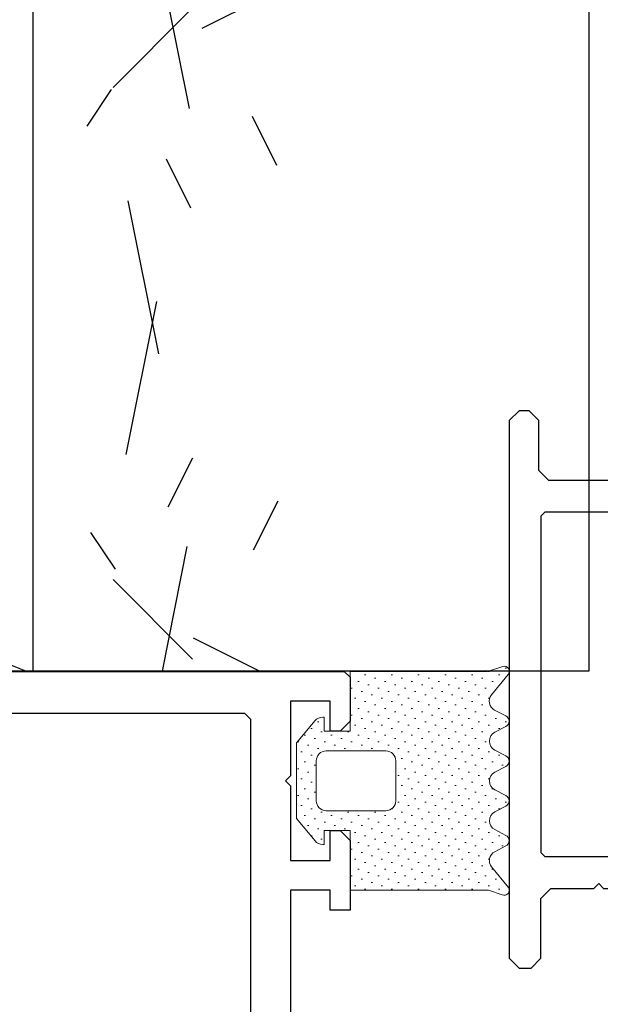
# Model space of a CAD drawing. Header units: millimetres. Extents: x -637441 to -130928, y -380379 to -53767.
# Tile 322 of 390: x -337401 to -337372, y -152837 to -152788. Entities that reach past the tile are written whole.
import ezdxf

# ---------------------------------------------------------------- set-up
doc = ezdxf.new("R2010")
doc.units = ezdxf.units.MM
doc.header["$LTSCALE"] = 10
for name, color, linetype in [('AL_1', 187, 'Continuous'), ('AL_3', 7, 'Continuous'), ('CrossSectionsProfils', 7, 'Continuous')]:
    doc.layers.add(name, color=color, linetype=linetype)
for name, color, linetype, lineweight in [('CKTEXTY_MALE', 7, 'Continuous', 25), ('MB-kreskowanie', 8, 'Continuous', 5), ('MB-uszczelki_tworzywa', 8, 'Continuous', 9)]:
    doc.layers.add(name, color=color, linetype=linetype, lineweight=lineweight)
doc.styles.get("Standard").update_dxf_attribs({"font": 'simplex.shx', "width": 0.8})
doc.dimstyles.new('normální', dxfattribs={"dimscale": 50, "dimtxt": 2.5, "dimasz": 2.5, "dimexe": 1.768, "dimexo": 5, "dimtad": 1, "dimrnd": 1, "dimtxsty": 'Standard', "dimblk1": 'OBLIQUE', "dimblk2": 'OBLIQUE', "dimsah": 1, "dimcen": 2.5, "dimdle": 1.8, "dimadec": 0, "dimazin": 0, "dimtfac": 1, "dimtix": 1, "dimtmove": 2, "dimatfit": 3, "dimfxl": 1, "dimarcsym": 0})

# ---------------------------------------------------------------- blocks, each defined once
blk = doc.blocks.new('*U807')
at = {"layer": 'AL_1'}
h = blk.add_hatch(dxfattribs=at)
h.set_pattern_fill('MINERAL WOOL', color=256, scale=100)
h.set_pattern_definition([(0, (-256.3881581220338, 1.821747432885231e-14), (0, 100), []), (68.1986, (-236.3881581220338, 25.00000000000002), (-40.00248974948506, -0.003720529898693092), [53.84999999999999, -53.84999999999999]), (111.8014, (-236.3881581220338, 25.00000000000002), (-40.00248974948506, 0.003720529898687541), [53.84999999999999, -53.84999999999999]), (90, (-236.3881581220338, 18.40000000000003), (-40, 2.449293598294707e-15), [6.600000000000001, -93.40000000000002]), (90, (-256.3881581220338, 75.00000000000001), (-40, 2.449293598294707e-15), [6.600000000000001, -93.40000000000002]), (11.3099, (-256.3881581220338, 1.821747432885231e-14), (-39.99996459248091, -1.655210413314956e-05), [7.84, -494.21, 7.84, -509.9000000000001]), (11.3099, (-256.3881581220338, 100), (-39.99996459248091, -1.655210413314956e-05), [7.84, -494.21, 7.84, -509.9000000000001]), (26.5651, (-248.6958581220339, 1.538500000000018), (-40.00003617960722, 1.063649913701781e-05), [2.75, -220.85]), (33.6901, (-246.2342581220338, 2.769300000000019), (-39.99998584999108, -2.267113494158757e-05), [2.218699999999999, -718.8914999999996]), (33.6901, (-246.2342581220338, 102.7693), (-39.99998584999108, -2.267113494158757e-05), [2.218699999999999, -718.8914999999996]), (33.6901, (-246.2342581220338, 202.7693000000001), (-39.99998584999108, -2.267113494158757e-05), [2.218699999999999, -718.8914999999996]), (33.6901, (-246.2342581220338, 302.7693000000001), (-39.99998584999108, -2.267113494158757e-05), [2.218699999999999, -718.8914999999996]), (45, (-244.3881581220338, 4.000000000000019), (-40.00004066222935, 0), [5.656900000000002, -277.1858000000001]), (45, (-244.3881581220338, 104), (-40.00004066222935, 0), [5.656900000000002, -277.1858000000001]), (63.43480000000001, (-240.3881581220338, 8.000000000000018), (-40.00003617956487, 5.91767340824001e-05), [7.155299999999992, -440.0581999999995]), (63.43480000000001, (-240.3881581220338, 108), (-40.00003617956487, 5.91767340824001e-05), [7.155299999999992, -440.0581999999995]), (63.43480000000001, (-240.3881581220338, 208.0000000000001), (-40.00003617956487, 5.91767340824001e-05), [7.155299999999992, -440.0581999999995]), (63.43480000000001, (-240.3881581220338, 308.0000000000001), (-40.00003617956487, 5.91767340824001e-05), [7.155299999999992, -440.0581999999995]), (78.6901, (-237.1881581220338, 14.40000000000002), (-39.99996459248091, 1.655210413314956e-05), [4.0793, -199.8815]), (78.6901, (-237.1881581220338, 114.4), (-39.99996459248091, 1.655210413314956e-05), [4.0793, -199.8815]), (168.6901, (-256.3881581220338, 1.821747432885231e-14), (-39.99996459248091, 1.655210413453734e-05), [7.84, -494.21, 7.84, -509.9000000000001]), (168.6901, (-256.3881581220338, 100), (-39.99996459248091, 1.655210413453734e-05), [7.84, -494.21, 7.84, -509.9000000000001]), (153.4349, (-264.0804581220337, 1.538500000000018), (-40.00003617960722, -1.063649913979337e-05), [2.75, -220.85]), (146.3099, (-266.5420581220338, 2.769300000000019), (-39.99998584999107, 2.267113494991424e-05), [2.2187, -718.8915]), (146.3099, (-266.5420581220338, 102.7693), (-39.99998584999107, 2.267113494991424e-05), [2.2187, -718.8915]), (146.3099, (-266.5420581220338, 202.7693000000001), (-39.99998584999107, 2.267113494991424e-05), [2.2187, -718.8915]), (146.3099, (-266.5420581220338, 302.7693000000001), (-39.99998584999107, 2.267113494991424e-05), [2.2187, -718.8915]), (135, (-268.3881581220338, 4.000000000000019), (-40.00004066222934, 2.775557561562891e-15), [5.656900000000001, -277.1858]), (135, (-268.3881581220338, 104), (-40.00004066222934, 2.775557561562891e-15), [5.656900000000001, -277.1858]), (116.5652, (-272.3881581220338, 8.000000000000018), (-40.00003617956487, -5.917673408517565e-05), [7.1553, -440.0582]), (116.5652, (-272.3881581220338, 108), (-40.00003617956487, -5.917673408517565e-05), [7.1553, -440.0582]), (116.5652, (-272.3881581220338, 208.0000000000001), (-40.00003617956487, -5.917673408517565e-05), [7.1553, -440.0582]), (116.5652, (-272.3881581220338, 308.0000000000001), (-40.00003617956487, -5.917673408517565e-05), [7.1553, -440.0582]), (101.3098999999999, (-275.5881581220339, 14.40000000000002), (-39.99996459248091, -1.655210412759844e-05), [4.079299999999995, -199.8814999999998]), (101.3098999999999, (-275.5881581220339, 114.4), (-39.99996459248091, -1.655210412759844e-05), [4.079299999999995, -199.8814999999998]), (333.4349, (-228.6958581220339, -1.538499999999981), (40.00003617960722, 1.063649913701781e-05), [2.75, -220.85]), (206.5651, (-284.0804581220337, -1.538499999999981), (40.00003617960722, -1.063649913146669e-05), [2.75, -220.85]), (326.3099, (-226.2342581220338, -2.769299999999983), (39.99998584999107, -2.267113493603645e-05), [2.2187, -718.8915]), (326.3099, (-226.2342581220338, -102.7693), (39.99998584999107, -2.267113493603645e-05), [2.2187, -718.8915]), (326.3099, (-226.2342581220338, -202.7693), (39.99998584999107, -2.267113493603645e-05), [2.2187, -718.8915]), (326.3099, (-226.2342581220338, -302.7693), (39.99998584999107, -2.267113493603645e-05), [2.2187, -718.8915]), (213.6901, (-286.5420581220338, -2.769299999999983), (39.99998584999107, 2.267113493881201e-05), [2.218699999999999, -718.8914999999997]), (213.6901, (-286.5420581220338, -102.7693), (39.99998584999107, 2.267113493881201e-05), [2.218699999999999, -718.8914999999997]), (213.6901, (-286.5420581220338, -202.7693), (39.99998584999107, 2.267113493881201e-05), [2.218699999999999, -718.8914999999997]), (213.6901, (-286.5420581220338, -302.7693), (39.99998584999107, 2.267113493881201e-05), [2.218699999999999, -718.8914999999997]), (315, (-224.3881581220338, -3.999999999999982), (40.00004066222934, -8.326672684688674e-15), [5.656900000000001, -277.1858]), (315, (-224.3881581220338, -104), (40.00004066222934, -8.326672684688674e-15), [5.656900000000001, -277.1858]), (225, (-288.3881581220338, -3.999999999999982), (40.00004066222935, -5.551115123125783e-15), [5.656900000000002, -277.1858000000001]), (225, (-288.3881581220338, -104), (40.00004066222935, -5.551115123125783e-15), [5.656900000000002, -277.1858000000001]), (296.5652000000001, (-220.3881581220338, -7.999999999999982), (40.00003617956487, 5.917673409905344e-05), [7.155300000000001, -440.0582000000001]), (296.5652000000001, (-220.3881581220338, -108), (40.00003617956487, 5.917673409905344e-05), [7.155300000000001, -440.0582000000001]), (296.5652000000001, (-220.3881581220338, -207.9999999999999), (40.00003617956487, 5.917673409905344e-05), [7.155300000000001, -440.0582000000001]), (296.5652000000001, (-220.3881581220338, -307.9999999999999), (40.00003617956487, 5.917673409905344e-05), [7.155300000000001, -440.0582000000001]), (243.4348, (-292.3881581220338, -7.999999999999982), (40.00003617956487, -5.917673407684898e-05), [7.1553, -440.0582]), (243.4348, (-292.3881581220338, -108), (40.00003617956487, -5.917673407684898e-05), [7.1553, -440.0582]), (243.4348, (-292.3881581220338, -207.9999999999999), (40.00003617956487, -5.917673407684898e-05), [7.1553, -440.0582]), (243.4348, (-292.3881581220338, -307.9999999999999), (40.00003617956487, -5.917673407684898e-05), [7.1553, -440.0582]), (281.3099, (-217.1881581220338, -14.39999999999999), (39.99996459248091, 1.655210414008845e-05), [4.079299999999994, -199.8814999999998]), (281.3099, (-217.1881581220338, -114.4), (39.99996459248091, 1.655210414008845e-05), [4.079299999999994, -199.8814999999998]), (258.6901, (-295.5881581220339, -14.39999999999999), (39.99996459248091, -1.655210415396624e-05), [4.0793, -199.8815]), (258.6901, (-295.5881581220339, -114.4), (39.99996459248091, -1.655210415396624e-05), [4.0793, -199.8815])])
h.paths.add_polyline_path([(-670.1381581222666, -99.99999999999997), (0, -100), (0, 0), (-670.1381581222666, 4.761618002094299e-14)])
at = {"layer": 'AL_3'}
blk.add_lwpolyline([(-670.1381581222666, -99.99999999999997), (0, -100), (0, 0), (-670.1381581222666, 4.761618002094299e-14)], close=True, dxfattribs=at)
blk = doc.blocks.new('K43_2152_X', base_point=(869.0615890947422, 512.9037853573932))
at = {"layer": 'CrossSectionsProfils', "flags": 128}
for points in [[(922.0594200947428, 537.9039893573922), (853.3594200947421, 537.903989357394), (853.0594200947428, 537.603989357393), (853.0594200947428, 535.4038988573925), (853.5594200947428, 534.9038988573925), (854.0594200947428, 534.9038988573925), (854.0594200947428, 536.4036718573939), (856.0594200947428, 536.4036718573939), (856.0594200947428, 532.6536718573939), (856.3094200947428, 532.4036718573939), (856.0594200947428, 532.1536718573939), (856.0594200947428, 528.4036718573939), (854.0594200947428, 528.4036718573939), (854.0594200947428, 529.9038988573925), (853.5594200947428, 529.9038988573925), (853.0594200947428, 529.4038988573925), (853.0594200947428, 525.9036718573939), (854.0594200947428, 525.9036718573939), (854.0594200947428, 526.903672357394), (856.0594200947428, 526.903672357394), (856.0594200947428, 519.4037853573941)], [(913.8594200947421, 535.8039893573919), (858.3594200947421, 535.8039893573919), (858.0594200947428, 535.5039893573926), (858.0594200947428, 490.3035813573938)]]:
    blk.add_lwpolyline(points, dxfattribs=at)
blk = doc.blocks.new('K43_2105_X', base_point=(1276.173828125, 1370.8251953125))
at = {"layer": 'CrossSectionsProfils', "flags": 128}
for points in [[(1289.473876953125, 1359.3251953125), (1289.673828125, 1359.525146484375), (1289.673828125, 1361.125244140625), (1289.473876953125, 1361.3251953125), (1282.673828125, 1361.3251953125), (1282.173828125, 1361.8251953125), (1282.173828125, 1365.0751953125), (1281.923828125, 1365.3251953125), (1282.173828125, 1365.5751953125), (1282.173828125, 1368.8251953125), (1282.673828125, 1369.3251953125), (1285.173828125, 1369.3251953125), (1285.673828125, 1369.8251953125), (1285.673828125, 1370.3251953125), (1285.173828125, 1370.8251953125), (1258.173828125, 1370.8251953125), (1257.673828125, 1370.3251953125), (1257.673828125, 1369.725219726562), (1258.173828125, 1369.225219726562), (1261.173828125, 1369.225219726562), (1261.673828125, 1368.725219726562), (1261.673828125, 1366.5751953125), (1261.923828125, 1366.3251953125), (1261.673828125, 1366.0751953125), (1261.673828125, 1363.925170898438), (1261.173828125, 1363.425170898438), (1258.173828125, 1363.425170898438), (1257.673828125, 1362.925170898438), (1257.673828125, 1362.3251953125), (1258.173828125, 1361.8251953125), (1269.173828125, 1361.8251953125), (1269.673828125, 1361.3251953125), (1269.673828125, 1356.3251953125), (1269.173828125, 1355.8251953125), (1258.173828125, 1355.8251953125), (1257.673828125, 1355.3251953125), (1257.673828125, 1354.725219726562), (1258.173828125, 1354.225219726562), (1270.473876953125, 1354.225219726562), (1271.473876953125, 1355.225219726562), (1271.473876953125, 1358.8251953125), (1271.973876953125, 1359.3251953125), (1289.473876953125, 1359.3251953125)], [(1280.573852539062, 1361.425170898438), (1280.573852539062, 1361.925170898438), (1280.073852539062, 1362.425170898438), (1279.77392578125, 1362.425170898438), (1279.573852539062, 1362.625244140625), (1279.573852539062, 1363.225219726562), (1279.77392578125, 1363.425170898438), (1280.373901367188, 1363.425170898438), (1280.573852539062, 1363.625244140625), (1280.573852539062, 1369.025146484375), (1280.373901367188, 1369.225219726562), (1263.473876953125, 1369.225219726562), (1263.27392578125, 1369.025146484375), (1263.27392578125, 1363.625244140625), (1263.473876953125, 1363.425170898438), (1270.473876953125, 1363.425170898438), (1271.473876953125, 1362.425170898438), (1271.473876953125, 1361.425170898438), (1271.973876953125, 1360.925170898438), (1280.073852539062, 1360.925170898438), (1280.573852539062, 1361.425170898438)]]:
    blk.add_lwpolyline(points, dxfattribs=at)
blk = doc.blocks.new('120484X8')
at = {"layer": 'MB-kreskowanie'}
h = blk.add_hatch(dxfattribs=at)
h.set_pattern_fill('DOTS', color=256, scale=0.3, angle=44.99999999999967, style=0)
h.set_pattern_definition([(45, (1194.882041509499, -507.0987133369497), (-0.1683798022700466, 0.5051394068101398), [0, -0.47625])])
h.paths.add_polyline_path([(1.5, -0.9999999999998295), (-1.5, -0.9999999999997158), (-1.500000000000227, 0.3000000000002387), (-0.7999999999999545, 0.3000000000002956), (-0.7999999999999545, 0.3760170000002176, 0.2217431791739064), (-0.9786770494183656, 0.7590986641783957), (-2.100420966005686, 1.700000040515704), (-5.900420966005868, 1.700000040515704), (-7.021814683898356, 0.7590392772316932, 0.221694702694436), (-7.200420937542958, 0.3760170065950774), (-7.200420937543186, 0.3000000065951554), (-6.5, 0.3000000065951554), (-6.5, -0.9999999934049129), (-9.5, -0.9999999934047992), (-9.5, -7.901705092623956), (-9.750176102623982, -8.682329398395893, 0.7147273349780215), (-9.339233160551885, -8.943604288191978), (-8.330928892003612, -8.124792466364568, -0.4928937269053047), (-7.550901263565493, -8.268233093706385), (-7.259970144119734, -8.83667929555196, 0.6115603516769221), (-6.725858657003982, -8.836679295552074), (-6.438007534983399, -8.274251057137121, -0.6115603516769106), (-5.547821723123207, -8.274251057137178), (-5.259970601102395, -8.836679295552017, 0.6115603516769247), (-4.725859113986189, -8.836679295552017), (-4.438007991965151, -8.274251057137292, -0.611560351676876), (-3.547822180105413, -8.274251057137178), (-3.25997105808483, -8.83667929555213, 0.6115603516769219), (-2.725859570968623, -8.836679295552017), (-2.438008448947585, -8.274251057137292, -0.611560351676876), (-1.547822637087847, -8.274251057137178), (-1.259971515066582, -8.836679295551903, 0.6115603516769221), (-0.72586002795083, -8.836679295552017), (-0.438008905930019, -8.274251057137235, -0.4802216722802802), (0.3265263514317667, -8.117398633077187), (1.368131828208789, -8.962392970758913, 0.7308802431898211), (1.730441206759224, -8.653063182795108), (1.5, -7.96520980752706)])
h.paths.add_polyline_path([(-2.99957900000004, -3.300000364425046), (-4.99957900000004, -3.300000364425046, -0.4142135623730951), (-5.49957900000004, -2.800000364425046), (-5.49957900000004, 0.200000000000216, -0.4142135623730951), (-4.99957900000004, 0.700000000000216), (-2.99957900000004, 0.700000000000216, -0.4142135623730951), (-2.49957900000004, 0.200000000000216), (-2.49957900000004, -2.800000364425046, -0.4142135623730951)], flags=16)
at = {"layer": 'MB-uszczelki_tworzywa'}
blk.add_lwpolyline([(-8.31954337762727, -8.115546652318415), (-9.336318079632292, -8.941237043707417, -0.7202533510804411), (-9.750176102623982, -8.682329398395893), (-9.5, -7.901705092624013), (-9.5, -0.999999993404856), (-6.5, -0.9999999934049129), (-6.5, 0.3000000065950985), (-7.200420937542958, 0.3000000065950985), (-7.200420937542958, 0.3760170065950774, -0.221694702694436), (-7.021814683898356, 0.7590392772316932), (-5.90042096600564, 1.700000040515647), (-2.100420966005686, 1.700000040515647), (-0.9786770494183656, 0.7590986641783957, -0.2217431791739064), (-0.7999999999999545, 0.3760170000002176), (-0.7999999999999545, 0.3000000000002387), (-1.5, 0.3000000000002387), (-1.5, -0.9999999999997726), (1.5, -0.9999999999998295), (1.5, -7.965209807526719), (1.730441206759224, -8.653063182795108, -0.7308802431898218), (1.368131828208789, -8.962392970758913), (0.3265263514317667, -8.117398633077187, 0.4802216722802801), (-0.438008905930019, -8.274251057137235), (-0.72586002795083, -8.836679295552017, -0.611560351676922), (-1.259971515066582, -8.836679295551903), (-1.547822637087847, -8.274251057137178, 0.6115603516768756), (-2.438008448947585, -8.274251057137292), (-2.725859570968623, -8.836679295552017, -0.611560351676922), (-3.25997105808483, -8.83667929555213), (-3.547822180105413, -8.274251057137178, 0.6115603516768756), (-4.438007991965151, -8.274251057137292), (-4.725859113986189, -8.836679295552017, -0.6115603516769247), (-5.259970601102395, -8.836679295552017), (-5.547821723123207, -8.274251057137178, 0.6115603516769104), (-6.438007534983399, -8.274251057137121), (-6.725858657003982, -8.836679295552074, -0.611560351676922), (-7.259970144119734, -8.83667929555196), (-7.550901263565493, -8.268233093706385, 0.4824101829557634), (-8.318162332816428, -8.113660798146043)], format="xyb", dxfattribs=at)
blk.add_lwpolyline([(-4.99957900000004, 0.700000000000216), (-2.99957900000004, 0.700000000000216, -0.414213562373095), (-2.49957900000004, 0.200000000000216), (-2.49957900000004, -2.800000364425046, -0.414213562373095), (-2.99957900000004, -3.300000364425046), (-4.99957900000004, -3.300000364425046, -0.414213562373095), (-5.49957900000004, -2.800000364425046), (-5.49957900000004, 0.200000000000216, -0.414213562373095)], format="xyb", close=True, dxfattribs=at)
blk = doc.blocks.new('*U795')
blk.add_blockref('120484X8', (0, 0))
blk = doc.blocks.new('_OBLIQUE')
at = {"color": 0, "linetype": 'ByBlock'}
blk.add_line((-0.5, -0.5), (0.5, 0.5), dxfattribs=at)

msp = doc.modelspace()

# ---------------------------------------------------------------- block references
at = {"layer": 'AL_3', "color": 7, "xscale": -1, "rotation": 90}
msp.add_blockref('*U807', (-337472.1016093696, -152820.7144756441), dxfattribs=at)

# ---------------------------------------------------------------- next in the draw order: linework, layer by layer
at = {"layer": 'CKTEXTY_MALE', "color": 7}
msp.add_circle((-337561.8347733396, -152476.1540194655), 613.6384885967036, dxfattribs=at)

# ---------------------------------------------------------------- next in the draw order: block references
at = {"xscale": -1, "rotation": 90}
msp.add_blockref('*U795', (-337385.0995323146, -152830.2181964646), dxfattribs=at)
at = {"layer": 'CrossSectionsProfils', "xscale": -1, "yscale": -1, "rotation": 270}
msp.add_blockref('K43_2105_X', (-337376.1015849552, -152817.1246074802), dxfattribs=at)
at = {"layer": 'CrossSectionsProfils', "xscale": -1}
msp.add_blockref('K43_2152_X', (-337400.1017013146, -152845.7185039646), dxfattribs=at)

# ---------------------------------------------------------------- next in the draw order: leaders
at = {"layer": 'CKTEXTY_MALE', "color": 7}
msp.add_leader([(-337568.4614428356, -152633.1778558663), (-337374.8454965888, -153286.812472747), (-337292.341668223, -153295.0587214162)], dimstyle='normální', override={"dimgap": 0.625, "dimtad": 0}, dxfattribs=at)

doc.saveas('drawing.dxf')
